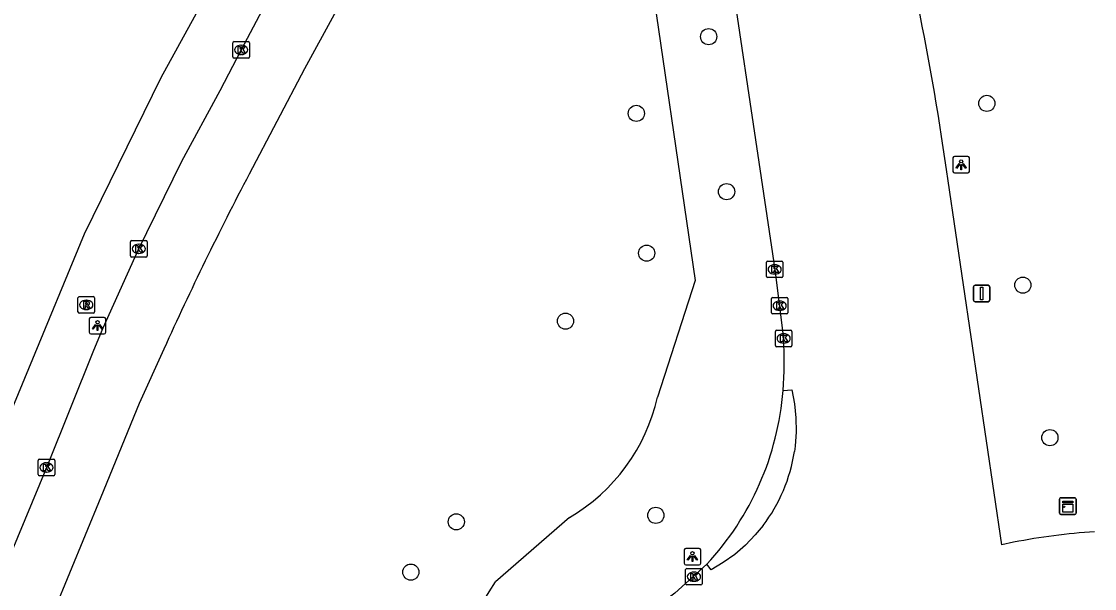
# Model space of a CAD drawing. Extents: x 158087 to 159494, y 382905 to 383981.
# Drawn here: x 159272.8 to 159337.7, y 383617.1 to 383651.4 of the extents above; entities that cross this region are included whole.
import ezdxf

# ---------------------------------------------------------------- set-up
doc = ezdxf.new("R2010")
doc.units = 0
for name, color, linetype in [('IMGEO_Berm_gesloten', 7, 'Continuous'), ('IMGEO_Berm_groen', 7, 'Continuous'), ('IMGEO_Boom', 7, 'Continuous'), ('IMGEO_Fietspad_open', 7, 'Continuous'), ('IMGEO_Kast', 7, 'Continuous'), ('IMGEO_Kolk', 7, 'Continuous'), ('IMGEO_Lichtpunt', 7, 'Continuous'), ('IMGEO_Rijbaan_regionaal_gesloten', 7, 'Continuous'), ('IMGEO_Rioolput', 7, 'Continuous'), ('IMGEO_Verkeersbordpaal', 7, 'Continuous'), ('IMGEO_Voetpad_open', 7, 'Continuous')]:
    doc.layers.add(name, color=color, linetype=linetype)

msp = doc.modelspace()

# ---------------------------------------------------------------- linework, layer by layer
at = {"layer": 'IMGEO_Berm_gesloten'}
msp.add_arc((159301.488, 383630.472), 17.446, 317.13215, 355.51298, dxfattribs=at)
at = {"layer": 'IMGEO_Berm_groen'}
for points in [[(159312.863, 383673.738), (159308.682, 383672.546), (159308.228, 383671.605), (159308.537, 383668.885), (159310.567, 383656.347), (159313.573, 383635.767), (159311.292, 383628.705)], [(159305.964, 383621.423), (159301.493, 383617.539)]]:
    msp.add_lwpolyline(points, dxfattribs=at)
for centre, radius, start, end in [((159300.216, 383631.219), 11.358, 300.4041, 347.21249), ((159270.213, 383636.029), 36.336, 293.21379, 329.41302)]:
    msp.add_arc(centre, radius, start, end, dxfattribs=at)
at = {"layer": 'IMGEO_Boom'}
for centre in [(159314.385, 383650.514), (159331.204, 383646.475), (159310.013, 383645.871), (159315.468, 383641.135), (159310.635, 383637.417), (159333.381, 383635.483), (159305.728, 383633.305), (159335.017, 383626.258), (159311.189, 383621.559), (159299.124, 383621.165), (159296.376, 383618.124)]:
    msp.add_circle(centre, 0.489, dxfattribs=at)
at = {"layer": 'IMGEO_Fietspad_open'}
for points in [[(159297.079, 383671.178), (159294.623, 383665.846), (159292.453, 383661.696), (159286.121, 383649.709), (159284.829, 383647.233), (159282.513, 383642.965), (159279.876, 383637.568), (159277.761, 383632.88), (159277.19, 383631.521), (159274.363, 383624.494), (159270.364, 383614.878), (159263.49, 383598.295), (159263.375, 383598.017)], [(159300.85, 383669.112), (159299.572, 383666.519), (159295.326, 383658.451), (159289.953, 383648.567), (159286.604, 383642.201)], [(159281.442, 383631.616), (159279.958, 383628.328), (159277.633, 383622.65), (159273.837, 383613.469)]]:
    msp.add_lwpolyline(points, dxfattribs=at)
msp.add_arc((159468.804, 383546.796), 205.668, 152.36223, 155.64345, dxfattribs=at)
at = {"layer": 'IMGEO_Kast'}
for p, q in [((159335.601, 383621.69), (159335.601, 383622.531)), ((159335.601, 383622.531), (159335.601, 383621.69)), ((159335.676, 383622.615), (159336.517, 383622.615)), ((159336.517, 383622.615), (159335.676, 383622.615)), ((159336.601, 383622.54), (159336.601, 383621.699)), ((159336.601, 383621.699), (159336.601, 383622.54)), ((159336.526, 383621.615), (159335.685, 383621.615)), ((159335.685, 383621.615), (159336.526, 383621.615))]:
    msp.add_line(p, q, dxfattribs=at)
for points in [[(159335.796, 383622.405), (159336.396, 383622.405), (159336.396, 383622.32), (159335.796, 383622.32), (159335.796, 383622.405)], [(159335.796, 383622.23), (159336.396, 383622.23), (159336.396, 383621.741), (159335.796, 383621.741), (159335.796, 383622.23)]]:
    msp.add_lwpolyline(points, dxfattribs=at)
msp.add_circle((159335.88, 383622.079), 0.0377, dxfattribs=at)
for centre, start, end in [((159335.679, 383622.537), 92.4484, 184.28452), ((159335.679, 383622.537), 92.4484, 184.28452), ((159336.523, 383622.537), 2.4484, 94.28452), ((159336.523, 383622.537), 2.4484, 94.28452), ((159335.679, 383621.693), 182.4484, 274.28452), ((159335.679, 383621.693), 182.4484, 274.28452), ((159336.523, 383621.693), 272.4484, 4.28452), ((159336.523, 383621.693), 272.4484, 4.28452)]:
    msp.add_arc(centre, 0.0779, start, end, dxfattribs=at)
at = {"layer": 'IMGEO_Kolk'}
for p, q in [((159285.618, 383649.284), (159285.618, 383650.136)), ((159285.693, 383650.21), (159286.545, 383650.21)), ((159286.106, 383649.99), (159286.131, 383649.99)), ((159286.619, 383650.136), (159286.619, 383649.284)), ((159286.545, 383649.21), (159285.693, 383649.21)), ((159286.129, 383649.43), (159286.104, 383649.43)), ((159279.427, 383637.251), (159279.427, 383638.103)), ((159279.502, 383638.177), (159280.354, 383638.177)), ((159280.428, 383638.103), (159280.428, 383637.251)), ((159279.915, 383637.957), (159279.94, 383637.957)), ((159280.354, 383637.177), (159279.502, 383637.177)), ((159279.938, 383637.397), (159279.913, 383637.397)), ((159317.875, 383636.011), (159317.875, 383636.863)), ((159317.95, 383636.937), (159318.802, 383636.937)), ((159318.876, 383636.863), (159318.876, 383636.011)), ((159318.386, 383636.157), (159318.361, 383636.157)), ((159318.363, 383636.717), (159318.388, 383636.717)), ((159318.802, 383635.937), (159317.95, 383635.937)), ((159318.177, 383633.812), (159318.177, 383634.664)), ((159318.252, 383634.738), (159319.104, 383634.738)), ((159318.665, 383634.518), (159318.69, 383634.518)), ((159319.178, 383634.664), (159319.178, 383633.812)), ((159319.104, 383633.738), (159318.252, 383633.738)), ((159318.688, 383633.958), (159318.663, 383633.958)), ((159318.417, 383631.832), (159318.417, 383632.684)), ((159318.492, 383632.758), (159319.344, 383632.758)), ((159318.905, 383632.538), (159318.93, 383632.538)), ((159319.418, 383632.684), (159319.418, 383631.832)), ((159319.344, 383631.758), (159318.492, 383631.758)), ((159318.928, 383631.978), (159318.903, 383631.978)), ((159273.846, 383624.031), (159273.846, 383624.883)), ((159273.921, 383624.957), (159274.773, 383624.957)), ((159274.334, 383624.737), (159274.359, 383624.737)), ((159274.847, 383624.883), (159274.847, 383624.031)), ((159274.773, 383623.957), (159273.921, 383623.957)), ((159274.357, 383624.177), (159274.332, 383624.177)), ((159312.993, 383617.42), (159312.993, 383618.272)), ((159313.068, 383618.346), (159313.92, 383618.346)), ((159313.481, 383618.126), (159313.506, 383618.126)), ((159313.994, 383618.272), (159313.994, 383617.42)), ((159313.92, 383617.346), (159313.068, 383617.346)), ((159313.504, 383617.566), (159313.479, 383617.566))]:
    msp.add_line(p, q, dxfattribs=at)
for points in [[(159285.618, 383649.284), (159285.618, 383650.136)], [(159285.693, 383650.21), (159286.545, 383650.21)], [(159285.939, 383649.91), (159286.062, 383649.91), (159286.062, 383649.759), (159286.192, 383649.91), (159286.356, 383649.91), (159286.21, 383649.759), (159286.363, 383649.51), (159286.211, 383649.51), (159286.126, 383649.674), (159286.062, 383649.607), (159286.062, 383649.51), (159285.939, 383649.51), (159285.939, 383649.91)], [(159286.619, 383650.136), (159286.619, 383649.284)], [(159286.545, 383649.21), (159285.693, 383649.21)], [(159279.427, 383637.251), (159279.427, 383638.103)], [(159279.502, 383638.177), (159280.354, 383638.177)], [(159280.428, 383638.103), (159280.428, 383637.251)], [(159279.748, 383637.877), (159279.871, 383637.877), (159279.871, 383637.726), (159280.001, 383637.877), (159280.165, 383637.877), (159280.019, 383637.726), (159280.172, 383637.477), (159280.02, 383637.477), (159279.935, 383637.641), (159279.871, 383637.574), (159279.871, 383637.477), (159279.748, 383637.477), (159279.748, 383637.877)], [(159280.354, 383637.177), (159279.502, 383637.177)], [(159317.875, 383636.011), (159317.875, 383636.863)], [(159317.95, 383636.937), (159318.802, 383636.937)], [(159318.876, 383636.863), (159318.876, 383636.011)], [(159318.196, 383636.637), (159318.319, 383636.637), (159318.319, 383636.486), (159318.449, 383636.637), (159318.613, 383636.637), (159318.467, 383636.486), (159318.62, 383636.237), (159318.468, 383636.237), (159318.383, 383636.401), (159318.319, 383636.334), (159318.319, 383636.237), (159318.196, 383636.237), (159318.196, 383636.637)], [(159318.802, 383635.937), (159317.95, 383635.937)], [(159318.177, 383633.812), (159318.177, 383634.664)], [(159318.252, 383634.738), (159319.104, 383634.738)], [(159318.498, 383634.438), (159318.621, 383634.438), (159318.621, 383634.287), (159318.751, 383634.438), (159318.915, 383634.438), (159318.769, 383634.287), (159318.922, 383634.038), (159318.77, 383634.038), (159318.685, 383634.202), (159318.621, 383634.135), (159318.621, 383634.038), (159318.498, 383634.038), (159318.498, 383634.438)], [(159319.178, 383634.664), (159319.178, 383633.812)], [(159319.104, 383633.738), (159318.252, 383633.738)], [(159318.417, 383631.832), (159318.417, 383632.684)], [(159318.492, 383632.758), (159319.344, 383632.758)], [(159318.738, 383632.458), (159318.861, 383632.458), (159318.861, 383632.307), (159318.991, 383632.458), (159319.155, 383632.458), (159319.009, 383632.307), (159319.162, 383632.058), (159319.01, 383632.058), (159318.925, 383632.222), (159318.861, 383632.155), (159318.861, 383632.058), (159318.738, 383632.058), (159318.738, 383632.458)], [(159319.418, 383632.684), (159319.418, 383631.832)], [(159319.344, 383631.758), (159318.492, 383631.758)], [(159273.846, 383624.031), (159273.846, 383624.883)], [(159273.921, 383624.957), (159274.773, 383624.957)], [(159274.167, 383624.657), (159274.29, 383624.657), (159274.29, 383624.506), (159274.42, 383624.657), (159274.584, 383624.657), (159274.438, 383624.506), (159274.591, 383624.257), (159274.439, 383624.257), (159274.354, 383624.421), (159274.29, 383624.354), (159274.29, 383624.257), (159274.167, 383624.257), (159274.167, 383624.657)], [(159274.847, 383624.883), (159274.847, 383624.031)], [(159274.773, 383623.957), (159273.921, 383623.957)], [(159312.993, 383617.42), (159312.993, 383618.272)], [(159313.068, 383618.346), (159313.92, 383618.346)], [(159313.314, 383618.046), (159313.437, 383618.046), (159313.437, 383617.895), (159313.567, 383618.046), (159313.731, 383618.046), (159313.585, 383617.895), (159313.738, 383617.646), (159313.586, 383617.646), (159313.501, 383617.81), (159313.437, 383617.743), (159313.437, 383617.646), (159313.314, 383617.646), (159313.314, 383618.046)], [(159313.994, 383618.272), (159313.994, 383617.42)], [(159313.92, 383617.346), (159313.068, 383617.346)]]:
    msp.add_lwpolyline(points, dxfattribs=at)
for centre, start, end in [((159285.695, 383650.134), 91.55205, 178.44795), ((159285.695, 383650.134), 91.55205, 178.44795), ((159286.543, 383650.134), 1.55205, 88.44795), ((159286.543, 383650.134), 1.55205, 88.44795), ((159285.695, 383649.286), 181.55205, 268.44795), ((159285.695, 383649.286), 181.55205, 268.44795), ((159286.543, 383649.286), 271.55205, 358.44795), ((159286.543, 383649.286), 271.55205, 358.44795), ((159279.504, 383638.101), 91.55205, 178.44795), ((159279.504, 383638.101), 91.55205, 178.44795), ((159280.352, 383638.101), 1.55205, 88.44795), ((159280.352, 383638.101), 1.55205, 88.44795), ((159279.504, 383637.253), 181.55205, 268.44795), ((159279.504, 383637.253), 181.55205, 268.44795), ((159280.352, 383637.253), 271.55205, 358.44795), ((159280.352, 383637.253), 271.55205, 358.44795), ((159317.952, 383636.861), 91.55205, 178.44795), ((159317.952, 383636.861), 91.55205, 178.44795), ((159318.8, 383636.861), 1.55205, 88.44795), ((159318.8, 383636.861), 1.55205, 88.44795), ((159317.952, 383636.013), 181.55205, 268.44795), ((159317.952, 383636.013), 181.55205, 268.44795), ((159318.8, 383636.013), 271.55205, 358.44795), ((159318.8, 383636.013), 271.55205, 358.44795), ((159318.254, 383634.662), 91.55205, 178.44795), ((159318.254, 383634.662), 91.55205, 178.44795), ((159319.102, 383634.662), 1.55205, 88.44795), ((159319.102, 383634.662), 1.55205, 88.44795), ((159318.254, 383633.814), 181.55205, 268.44795), ((159318.254, 383633.814), 181.55205, 268.44795), ((159319.102, 383633.814), 271.55205, 358.44795), ((159319.102, 383633.814), 271.55205, 358.44795), ((159318.494, 383632.682), 91.55205, 178.44795), ((159318.494, 383632.682), 91.55205, 178.44795), ((159319.342, 383632.682), 1.55205, 88.44795), ((159319.342, 383632.682), 1.55205, 88.44795), ((159318.494, 383631.834), 181.55205, 268.44795), ((159318.494, 383631.834), 181.55205, 268.44795), ((159319.342, 383631.834), 271.55205, 358.44795), ((159319.342, 383631.834), 271.55205, 358.44795), ((159273.923, 383624.881), 91.55205, 178.44795), ((159273.923, 383624.881), 91.55205, 178.44795), ((159274.771, 383624.881), 1.55205, 88.44795), ((159274.771, 383624.881), 1.55205, 88.44795), ((159273.923, 383624.033), 181.55205, 268.44795), ((159273.923, 383624.033), 181.55205, 268.44795), ((159274.771, 383624.033), 271.55205, 358.44795), ((159274.771, 383624.033), 271.55205, 358.44795), ((159313.07, 383618.27), 91.55205, 178.44795), ((159313.07, 383618.27), 91.55205, 178.44795), ((159313.918, 383618.27), 1.55205, 88.44795), ((159313.918, 383618.27), 1.55205, 88.44795), ((159313.07, 383617.422), 181.55205, 268.44795), ((159313.07, 383617.422), 181.55205, 268.44795), ((159313.918, 383617.422), 271.55205, 358.44795), ((159313.918, 383617.422), 271.55205, 358.44795)]:
    msp.add_arc(centre, 0.0765, start, end, dxfattribs=at)
for centre, major_axis, ratio, start_param, end_param in [((159286.105, 383649.71), (-0.387, 0.002), 0.722429, 4.712389, 7.853982), ((159286.13, 383649.71), (-0.39, 0.002), 0.717154, 1.570796, 4.712389), ((159279.914, 383637.677), (-0.387, 0.002), 0.722429, 4.712389, 7.853982), ((159279.939, 383637.677), (-0.39, 0.002), 0.717154, 1.570796, 4.712389), ((159318.362, 383636.437), (-0.387, 0.002), 0.722429, 4.712389, 7.853982), ((159318.387, 383636.437), (-0.39, 0.002), 0.717154, 1.570796, 4.712389), ((159318.664, 383634.238), (-0.387, 0.002), 0.722429, 4.712389, 7.853982), ((159318.689, 383634.238), (-0.39, 0.002), 0.717154, 1.570796, 4.712389), ((159318.904, 383632.258), (-0.387, 0.002), 0.722429, 4.712389, 7.853982), ((159318.929, 383632.258), (-0.39, 0.002), 0.717154, 1.570796, 4.712389), ((159274.333, 383624.457), (-0.387, 0.002), 0.722429, 4.712389, 7.853982), ((159274.358, 383624.457), (-0.39, 0.002), 0.717154, 1.570796, 4.712389), ((159313.48, 383617.846), (-0.387, 0.002), 0.722429, 4.712389, 7.853982), ((159313.505, 383617.846), (-0.39, 0.002), 0.717154, 1.570796, 4.712389)]:
    msp.add_ellipse(centre, major_axis=major_axis, ratio=ratio, start_param=start_param, end_param=end_param, dxfattribs=at)
at = {"layer": 'IMGEO_Lichtpunt'}
for p, q in [((159330.055, 383643.268), (159329.247, 383643.268)), ((159330.055, 383643.268), (159329.247, 383643.268)), ((159329.153, 383643.173), (159329.153, 383642.366)), ((159329.153, 383643.173), (159329.153, 383642.366)), ((159330.149, 383642.366), (159330.149, 383643.173)), ((159330.149, 383642.366), (159330.149, 383643.173)), ((159329.247, 383642.272), (159330.055, 383642.272)), ((159329.247, 383642.272), (159330.055, 383642.272)), ((159277.835, 383633.531), (159277.027, 383633.531)), ((159277.835, 383633.531), (159277.027, 383633.531)), ((159276.933, 383633.436), (159276.933, 383632.629)), ((159276.933, 383633.436), (159276.933, 383632.629)), ((159277.929, 383632.629), (159277.929, 383633.436)), ((159277.929, 383632.629), (159277.929, 383633.436)), ((159277.027, 383632.535), (159277.835, 383632.535)), ((159277.027, 383632.535), (159277.835, 383632.535)), ((159312.907, 383619.465), (159312.907, 383618.658)), ((159312.907, 383619.465), (159312.907, 383618.658)), ((159313.809, 383619.56), (159313.001, 383619.56)), ((159313.809, 383619.56), (159313.001, 383619.56)), ((159313.903, 383618.658), (159313.903, 383619.465)), ((159313.903, 383618.658), (159313.903, 383619.465)), ((159313.001, 383618.564), (159313.809, 383618.564)), ((159313.001, 383618.564), (159313.809, 383618.564))]:
    msp.add_line(p, q, dxfattribs=at)
for points in [[(159329.527, 383642.837), (159329.566, 383642.809), (159329.378, 383642.547), (159329.34, 383642.574), (159329.527, 383642.837)], [(159329.629, 383642.789), (159329.676, 383642.789), (159329.676, 383642.467), (159329.629, 383642.467), (159329.629, 383642.789)], [(159329.739, 383642.809), (159329.777, 383642.836), (159329.964, 383642.574), (159329.925, 383642.546), (159329.739, 383642.809)], [(159277.307, 383633.1), (159277.346, 383633.072), (159277.158, 383632.81), (159277.12, 383632.837), (159277.307, 383633.1)], [(159277.409, 383633.052), (159277.456, 383633.052), (159277.456, 383632.73), (159277.409, 383632.73), (159277.409, 383633.052)], [(159277.519, 383633.072), (159277.557, 383633.099), (159277.744, 383632.837), (159277.705, 383632.809), (159277.519, 383633.072)], [(159313.281, 383619.129), (159313.32, 383619.101), (159313.132, 383618.839), (159313.094, 383618.866), (159313.281, 383619.129)], [(159313.383, 383619.081), (159313.43, 383619.081), (159313.43, 383618.759), (159313.383, 383618.759), (159313.383, 383619.081)], [(159313.493, 383619.101), (159313.531, 383619.128), (159313.718, 383618.866), (159313.679, 383618.838), (159313.493, 383619.101)]]:
    msp.add_lwpolyline(points, dxfattribs=at)
for centre in [(159329.652, 383642.971), (159277.432, 383633.234), (159313.406, 383619.263)]:
    msp.add_circle(centre, 0.0994, dxfattribs=at)
for centre, start, end in [((159329.247, 383643.173), 90, 180), ((159329.247, 383643.173), 90, 180), ((159330.055, 383643.173), 0, 90), ((159330.055, 383643.173), 0, 90), ((159329.247, 383642.366), 180, 270), ((159329.247, 383642.366), 180, 270), ((159330.055, 383642.366), 270, 0), ((159330.055, 383642.366), 270, 360), ((159277.027, 383633.436), 90, 180), ((159277.027, 383633.436), 90, 180), ((159277.835, 383633.436), 0, 90), ((159277.835, 383633.436), 0, 90), ((159277.027, 383632.629), 180, 270), ((159277.027, 383632.629), 180, 270), ((159277.835, 383632.629), 270, 0), ((159277.835, 383632.629), 270, 360), ((159313.001, 383619.465), 90, 180), ((159313.001, 383619.465), 90, 180), ((159313.809, 383619.465), 0, 90), ((159313.809, 383619.465), 0, 90), ((159313.001, 383618.658), 180, 270), ((159313.001, 383618.658), 180, 270), ((159313.809, 383618.658), 270, 0), ((159313.809, 383618.658), 270, 360)]:
    msp.add_arc(centre, 0.0946, start, end, dxfattribs=at)
at = {"layer": 'IMGEO_Rijbaan_regionaal_gesloten'}
for points in [[(159314.747, 383660.918), (159318.376, 383636.437), (159318.918, 383632.258)], [(159332.826, 383619.933), (159332.117, 383619.767), (159328.86, 383641.797)], [(159318.881, 383629.107), (159319.419, 383629.147), (159319.579, 383628.308), (159319.665, 383627.457), (159319.677, 383626.602), (159319.615, 383625.749), (159319.57, 383625.413)], [(159317.671, 383620.937), (159317.204, 383620.37), (159316.609, 383619.756), (159315.963, 383619.196), (159315.271, 383618.695), (159314.537, 383618.255), (159314.275, 383618.603)], [(159314.275, 383618.603), (159312.337, 383616.844), (159310.659, 383615.582)]]:
    msp.add_lwpolyline(points, dxfattribs=at)
for centre, radius, start, end in [((159171.018, 383620.246), 159.306, 7.7749, 11.6761), ((159295.727, 383630.955), 23.227, 355.43761, 3.21688), ((159309.86, 383626.892), 9.822, 322.67984, 351.34076), ((159340.398, 383580.452), 40.201, 93.82529, 100.85699)]:
    msp.add_arc(centre, radius, start, end, dxfattribs=at)
at = {"layer": 'IMGEO_Rioolput'}
for p, q in [((159276.251, 383633.859), (159276.251, 383634.711)), ((159276.326, 383634.785), (159277.178, 383634.785)), ((159276.739, 383634.565), (159276.764, 383634.565)), ((159277.252, 383634.711), (159277.252, 383633.859)), ((159277.178, 383633.785), (159276.326, 383633.785)), ((159276.762, 383634.005), (159276.737, 383634.005))]:
    msp.add_line(p, q, dxfattribs=at)
for points in [[(159276.251, 383633.859), (159276.251, 383634.711)], [(159276.326, 383634.785), (159277.178, 383634.785)], [(159276.84, 383634.483), (159276.588, 383634.485), (159276.588, 383634.085)], [(159276.588, 383634.085), (159276.712, 383634.085), (159276.712, 383634.247), (159276.723, 383634.247)], [(159276.766, 383634.404), (159276.712, 383634.404), (159276.712, 383634.323)], [(159276.712, 383634.323), (159276.764, 383634.323)], [(159276.77, 383634.218), (159276.841, 383634.085), (159276.981, 383634.085), (159276.916, 383634.211)], [(159277.252, 383634.711), (159277.252, 383633.859)], [(159277.178, 383633.785), (159276.326, 383633.785)]]:
    msp.add_lwpolyline(points, dxfattribs=at)
for centre, radius, start, end in [((159276.328, 383634.709), 0.0765, 91.55205, 178.44795), ((159276.328, 383634.709), 0.0765, 91.55205, 178.44795), ((159276.722, 383634.194), 0.0533, 26.02933, 88.69889), ((159276.748, 383634.512), 0.19, 274.7715, 282.96867), ((159276.772, 383634.308), 0.0964, 77.00612, 93.18647), ((159276.786, 383634.365), 0.0378, 276.66336, 79.67722), ((159276.839, 383634.373), 0.109, 350.36119, 89.41601), ((159276.837, 383634.373), 0.112, 277.58423, 350.98172), ((159276.821, 383634.158), 0.108, 29.51342, 73.79051), ((159277.176, 383634.709), 0.0765, 1.55205, 88.44795), ((159277.176, 383634.709), 0.0765, 1.55205, 88.44795), ((159276.328, 383633.861), 0.0765, 181.55205, 268.44795), ((159276.328, 383633.861), 0.0765, 181.55205, 268.44795), ((159277.176, 383633.861), 0.0765, 271.55205, 358.44795), ((159277.176, 383633.861), 0.0765, 271.55205, 358.44795)]:
    msp.add_arc(centre, radius, start, end, dxfattribs=at)
for centre, major_axis, ratio, start_param, end_param in [((159276.738, 383634.285), (-0.387, 0.002), 0.722429, 4.712389, 7.853982), ((159276.763, 383634.285), (-0.39, 0.002), 0.717154, 1.570796, 4.712389)]:
    msp.add_ellipse(centre, major_axis=major_axis, ratio=ratio, start_param=start_param, end_param=end_param, dxfattribs=at)
at = {"layer": 'IMGEO_Verkeersbordpaal'}
for p, q in [((159330.492, 383635.477), (159331.282, 383635.477)), ((159331.282, 383635.477), (159330.492, 383635.477)), ((159330.392, 383634.577), (159330.392, 383635.377)), ((159330.392, 383635.377), (159330.392, 383634.577)), ((159331.382, 383635.377), (159331.382, 383634.577)), ((159331.382, 383634.577), (159331.382, 383635.377)), ((159331.282, 383634.477), (159330.492, 383634.477)), ((159330.492, 383634.477), (159331.282, 383634.477))]:
    msp.add_line(p, q, dxfattribs=at)
msp.add_lwpolyline([(159330.812, 383635.352), (159330.962, 383635.352), (159330.962, 383634.602), (159330.812, 383634.602), (159330.812, 383635.352)], dxfattribs=at)
for centre, start, end in [((159330.492, 383635.377), 90, 180), ((159330.492, 383635.377), 90, 180), ((159331.282, 383635.377), 0, 90), ((159331.282, 383635.377), 360, 90), ((159330.492, 383634.577), 180, 270), ((159330.492, 383634.577), 180, 270), ((159331.282, 383634.577), 270, 0), ((159331.282, 383634.577), 270, 0)]:
    msp.add_arc(centre, 0.1, start, end, dxfattribs=at)
at = {"layer": 'IMGEO_Voetpad_open'}
msp.add_lwpolyline([(159289.34, 383663.111), (159283.268, 383651.691), (159281.261, 383648.015), (159276.632, 383638.564), (159269.874, 383622.279)], dxfattribs=at)

doc.saveas('drawing.dxf')
